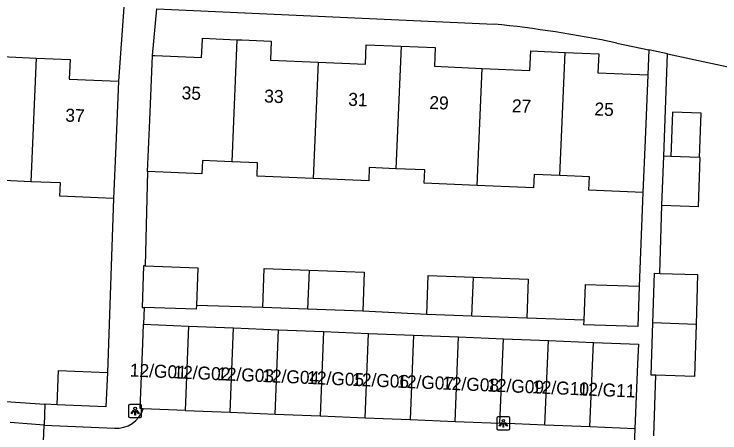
# Model space of a CAD drawing. Extents: x 160732 to 162105, y 387428 to 388479.
# Drawn here: x 161354.5 to 161408.8, y 387719.8 to 387752 of the extents above; entities that cross this region are included whole.
import ezdxf

# ---------------------------------------------------------------- set-up
doc = ezdxf.new("R2010")
doc.units = 0
for name, color, linetype in [('IMGEO_Lichtpunt', 7, 'Continuous'), ('IMGEO_Pand', 7, 'Continuous'), ('IMGEO_Pand_nummerreeks', 7, 'Continuous'), ('IMGEO_Rijbaan_lokaal_open', 7, 'Continuous'), ('IMGEO_Voetpad_open', 7, 'Continuous')]:
    doc.layers.add(name, color=color, linetype=linetype)

msp = doc.modelspace()

# ---------------------------------------------------------------- linework, layer by layer
at = {"layer": 'IMGEO_Lichtpunt'}
for p, q in [((161363.305, 387721.833), (161363.305, 387721.026)), ((161363.305, 387721.833), (161363.305, 387721.026)), ((161364.207, 387721.928), (161363.399, 387721.928)), ((161364.207, 387721.928), (161363.399, 387721.928)), ((161364.301, 387721.026), (161364.301, 387721.833)), ((161364.301, 387721.026), (161364.301, 387721.833)), ((161392.569, 387720.985), (161391.761, 387720.985)), ((161392.569, 387720.985), (161391.761, 387720.985)), ((161363.399, 387720.932), (161364.207, 387720.932)), ((161363.399, 387720.932), (161364.207, 387720.932)), ((161391.667, 387720.89), (161391.667, 387720.083)), ((161391.667, 387720.89), (161391.667, 387720.083)), ((161392.663, 387720.083), (161392.663, 387720.89)), ((161392.663, 387720.083), (161392.663, 387720.89)), ((161391.761, 387719.989), (161392.569, 387719.989)), ((161391.761, 387719.989), (161392.569, 387719.989))]:
    msp.add_line(p, q, dxfattribs=at)
for points in [[(161363.679, 387721.497), (161363.718, 387721.469), (161363.53, 387721.207), (161363.492, 387721.234), (161363.679, 387721.497)], [(161363.891, 387721.469), (161363.929, 387721.496), (161364.116, 387721.234), (161364.077, 387721.206), (161363.891, 387721.469)], [(161363.781, 387721.449), (161363.828, 387721.449), (161363.828, 387721.127), (161363.781, 387721.127), (161363.781, 387721.449)], [(161392.041, 387720.554), (161392.08, 387720.526), (161391.892, 387720.264), (161391.854, 387720.291), (161392.041, 387720.554)], [(161392.143, 387720.506), (161392.19, 387720.506), (161392.19, 387720.184), (161392.143, 387720.184), (161392.143, 387720.506)], [(161392.253, 387720.526), (161392.291, 387720.553), (161392.478, 387720.291), (161392.439, 387720.263), (161392.253, 387720.526)]]:
    msp.add_lwpolyline(points, dxfattribs=at)
for centre in [(161363.804, 387721.631), (161392.166, 387720.688)]:
    msp.add_circle(centre, 0.0994, dxfattribs=at)
for centre, start, end in [((161363.399, 387721.833), 90, 180), ((161363.399, 387721.833), 90, 180), ((161364.207, 387721.833), 0, 90), ((161364.207, 387721.833), 0, 90), ((161363.399, 387721.026), 180, 270), ((161363.399, 387721.026), 180, 270), ((161364.207, 387721.026), 270, 0), ((161364.207, 387721.026), 270, 360), ((161391.761, 387720.89), 90, 180), ((161391.761, 387720.89), 90, 180), ((161392.569, 387720.89), 0, 90), ((161392.569, 387720.89), 0, 90), ((161391.761, 387720.083), 180, 270), ((161391.761, 387720.083), 180, 270), ((161392.569, 387720.083), 270, 0), ((161392.569, 387720.083), 270, 360)]:
    msp.add_arc(centre, 0.0946, start, end, dxfattribs=at)
at = {"layer": 'IMGEO_Pand'}
for points in [[(161365.148, 387748.814), (161365.332, 387748.806), (161368.925, 387748.655), (161368.983, 387750), (161368.988, 387750.128), (161371.65, 387750.016)], [(161371.65, 387750.016), (161371.248, 387740.625)], [(161371.65, 387750.016), (161372.017, 387750), (161374.289, 387749.904), (161374.228, 387748.457), (161377.906, 387748.302)], [(161377.906, 387748.302), (161381.541, 387748.148), (161381.604, 387749.634), (161384.287, 387749.521)], [(161384.287, 387749.521), (161383.884, 387740.091)], [(161384.287, 387749.521), (161386.913, 387749.41), (161386.852, 387747.973), (161390.544, 387747.817)], [(161349.835, 387747.35), (161353.491, 387747.197), (161353.554, 387748.718), (161356.184, 387748.608)], [(161364.771, 387739.878), (161364.937, 387743.819), (161365.148, 387748.814)], [(161390.544, 387747.817), (161394.214, 387747.662), (161394.277, 387749.158), (161396.926, 387749.046)], [(161396.52, 387739.557), (161396.926, 387749.046)], [(161396.926, 387749.046), (161399.514, 387748.937), (161399.452, 387747.481), (161403.3, 387747.318)], [(161356.184, 387748.608), (161355.782, 387739.091)], [(161356.184, 387748.608), (161358.795, 387748.499), (161358.732, 387746.996), (161362.526, 387746.837)], [(161377.906, 387748.302), (161377.523, 387739.339)], [(161390.158, 387738.805), (161390.544, 387747.817)], [(161403.3, 387747.318), (161403.089, 387742.323), (161402.918, 387738.266)], [(161362.526, 387746.837), (161362.317, 387741.842), (161362.148, 387737.801)], [(161407.28, 387740.944), (161407.407, 387744.363), (161405.206, 387744.445), (161405.078, 387741.026)], [(161371.248, 387740.625), (161368.997, 387740.72), (161368.954, 387739.701), (161364.771, 387739.878)], [(161377.523, 387739.339), (161373.194, 387739.522), (161373.237, 387740.541), (161371.248, 387740.625)], [(161404.384, 387737.28), (161404.524, 387741.047)], [(161404.384, 387737.28), (161407.184, 387737.175), (161407.324, 387740.942), (161407.28, 387740.944)], [(161405.078, 387741.026), (161404.524, 387741.047)], [(161407.28, 387740.944), (161405.078, 387741.026)], [(161383.884, 387740.091), (161381.843, 387740.177), (161381.8, 387739.158), (161377.523, 387739.339)], [(161390.158, 387738.805), (161386.08, 387738.977), (161386.123, 387739.997), (161383.884, 387740.091)], [(161396.52, 387739.557), (161394.544, 387739.641), (161394.501, 387738.621), (161390.158, 387738.805)], [(161402.918, 387738.266), (161398.752, 387738.442), (161398.795, 387739.461), (161396.52, 387739.557)], [(161355.782, 387739.091), (161353.73, 387739.177), (161353.687, 387738.155), (161349.454, 387738.332)], [(161362.148, 387737.801), (161358.006, 387737.974), (161358.049, 387738.996), (161355.782, 387739.091)], [(161364.576, 387732.602), (161364.445, 387732.606), (161364.336, 387729.41), (161364.49, 387729.405)], [(161364.576, 387732.602), (161368.628, 387732.464), (161368.529, 387729.548)], [(161373.629, 387729.404), (161373.739, 387732.408), (161377.221, 387732.281)], [(161377.221, 387732.281), (161377.093, 387729.278)], [(161377.221, 387732.281), (161381.454, 387732.126), (161381.345, 387729.123)], [(161386.264, 387728.87), (161386.374, 387731.874), (161389.856, 387731.747)], [(161403.685, 387728.229), (161403.803, 387732.036), (161404.223, 387732.023)], [(161404.223, 387732.023), (161407.128, 387731.934), (161407.011, 387728.105)], [(161389.727, 387728.744), (161389.856, 387731.747)], [(161389.856, 387731.747), (161394.089, 387731.592), (161393.98, 387728.589)], [(161402.621, 387731.045), (161402.515, 387727.929), (161398.376, 387728.07), (161398.389, 387728.439)], [(161398.389, 387728.439), (161398.482, 387731.186), (161402.621, 387731.045)], [(161368.529, 387729.548), (161368.519, 387729.267), (161364.49, 387729.405)], [(161377.093, 387729.278), (161373.629, 387729.404)], [(161381.345, 387729.123), (161377.093, 387729.278)], [(161389.727, 387728.744), (161386.264, 387728.87)], [(161393.98, 387728.589), (161389.727, 387728.744)], [(161364.429, 387721.614), (161364.192, 387721.624), (161364.395, 387726.62), (161364.456, 387728.119)], [(161364.456, 387728.119), (161367.921, 387727.978)], [(161403.898, 387724.191), (161403.561, 387724.201), (161403.685, 387728.229)], [(161407.011, 387728.105), (161403.685, 387728.229)], [(161407.011, 387728.105), (161406.887, 387724.098), (161403.898, 387724.191)], [(161367.921, 387727.978), (161367.656, 387721.483)], [(161367.921, 387727.978), (161371.385, 387727.837)], [(161371.121, 387721.342), (161371.385, 387727.837)], [(161371.385, 387727.837), (161374.85, 387727.696)], [(161374.585, 387721.201), (161374.85, 387727.696)], [(161374.85, 387727.696), (161378.314, 387727.555)], [(161378.314, 387727.555), (161378.05, 387721.06)], [(161378.314, 387727.555), (161381.779, 387727.414)], [(161381.515, 387720.919), (161381.779, 387727.414)], [(161381.779, 387727.414), (161385.243, 387727.274)], [(161385.243, 387727.274), (161384.979, 387720.778)], [(161385.243, 387727.274), (161388.708, 387727.133)], [(161388.444, 387720.637), (161388.708, 387727.133)], [(161388.708, 387727.133), (161392.172, 387726.992)], [(161391.908, 387720.497), (161392.172, 387726.992)], [(161392.172, 387726.992), (161395.637, 387726.851)], [(161395.373, 387720.356), (161395.637, 387726.851)], [(161395.637, 387726.851), (161399.101, 387726.71)], [(161398.837, 387720.215), (161399.101, 387726.71)], [(161399.101, 387726.71), (161402.566, 387726.569), (161402.505, 387725.07), (161402.301, 387720.074)], [(161357.795, 387721.909), (161357.906, 387724.557), (161361.671, 387724.399)], [(161361.671, 387724.399), (161361.56, 387721.751), (161357.795, 387721.909)], [(161367.656, 387721.483), (161364.429, 387721.614)], [(161367.656, 387721.483), (161371.121, 387721.342)], [(161371.121, 387721.342), (161374.585, 387721.201)], [(161374.585, 387721.201), (161378.05, 387721.06)], [(161378.05, 387721.06), (161381.515, 387720.919)], [(161381.515, 387720.919), (161384.979, 387720.778)], [(161384.979, 387720.778), (161388.444, 387720.637)], [(161388.444, 387720.637), (161391.908, 387720.497)], [(161395.373, 387720.356), (161391.908, 387720.497)], [(161398.837, 387720.215), (161395.373, 387720.356)], [(161402.301, 387720.074), (161398.837, 387720.215)]]:
    msp.add_lwpolyline(points, dxfattribs=at)
at = {"layer": 'IMGEO_Rijbaan_lokaal_open'}
for points in [[(161355.754, 387694.392), (161356.8, 387720.356)], [(161356.8, 387720.356), (161362.213, 387720.118)], [(161402.301, 387720.074), (161401.987, 387712.423)]]:
    msp.add_lwpolyline(points, dxfattribs=at)
msp.add_arc((161362.38, 387722.259), 2.148, 265.5276, 342.5182, dxfattribs=at)
at = {"layer": 'IMGEO_Voetpad_open'}
for points in [[(161362.938, 387752.535), (161362.526, 387746.837)], [(161365.148, 387748.814), (161365.476, 387752.411)], [(161365.476, 387752.411), (161391.456, 387751.23)], [(161400.894, 387749.767), (161403.381, 387749.235)], [(161403.381, 387749.235), (161403.3, 387747.318)], [(161404.817, 387748.928), (161403.381, 387749.235)], [(161404.524, 387741.047), (161404.817, 387748.928)], [(161404.817, 387748.928), (161421.779, 387745.301)], [(161364.771, 387739.878), (161364.576, 387732.602)], [(161362.148, 387737.801), (161361.671, 387724.399)], [(161402.918, 387738.266), (161402.621, 387731.045)], [(161404.223, 387732.023), (161404.384, 387737.28)], [(161364.49, 387729.405), (161364.456, 387728.119)], [(161373.629, 387729.404), (161368.529, 387729.548)], [(161386.264, 387728.87), (161381.345, 387729.123)], [(161398.389, 387728.439), (161393.98, 387728.589)], [(161403.753, 387719.513), (161403.898, 387724.191)], [(161353.075, 387722.215), (161356.864, 387721.95)], [(161356.864, 387721.95), (161356.8, 387720.356)], [(161357.795, 387721.909), (161356.864, 387721.95)], [(161356.8, 387720.356), (161354.176, 387720.544)]]:
    msp.add_lwpolyline(points, dxfattribs=at)
msp.add_arc((161381.867, 387658.194), 93.529, 78.26197, 84.11526, dxfattribs=at)

# ---------------------------------------------------------------- texts
at = {"layer": 'IMGEO_Pand_nummerreeks'}
for s, rotation, p in [('35', 357.754, (161367.374, 387745.444)), ('33', 357.754, (161373.732, 387745.194)), ('31', 357.754, (161380.204, 387744.941)), ('29', 357.754, (161386.45, 387744.696)), ('27', 357.754, (161392.808, 387744.446)), ('25', 357.754, (161399.167, 387744.197)), ('37', 357.6795, (161358.413, 387743.72)), ('12/G01', 357.6091, (161363.381, 387724.093)), ('12/G02', 357.6091, (161366.739, 387723.952)), ('12/G03', 357.6091, (161370.106, 387723.812)), ('12/G04', 357.6091, (161373.578, 387723.667)), ('12/G05', 357.6091, (161377.04, 387723.522)), ('12/G06', 357.6091, (161380.505, 387723.378)), ('12/G07', 357.6091, (161383.97, 387723.233)), ('12/G08', 357.6091, (161387.436, 387723.088)), ('12/G09', 357.6091, (161390.901, 387722.944)), ('12/G10', 357.6091, (161394.36, 387722.799)), ('12/G11', 357.6091, (161397.941, 387722.65))]:
    msp.add_text(s, height=1, rotation=rotation, dxfattribs=at).set_placement(p)

doc.saveas('drawing.dxf')
